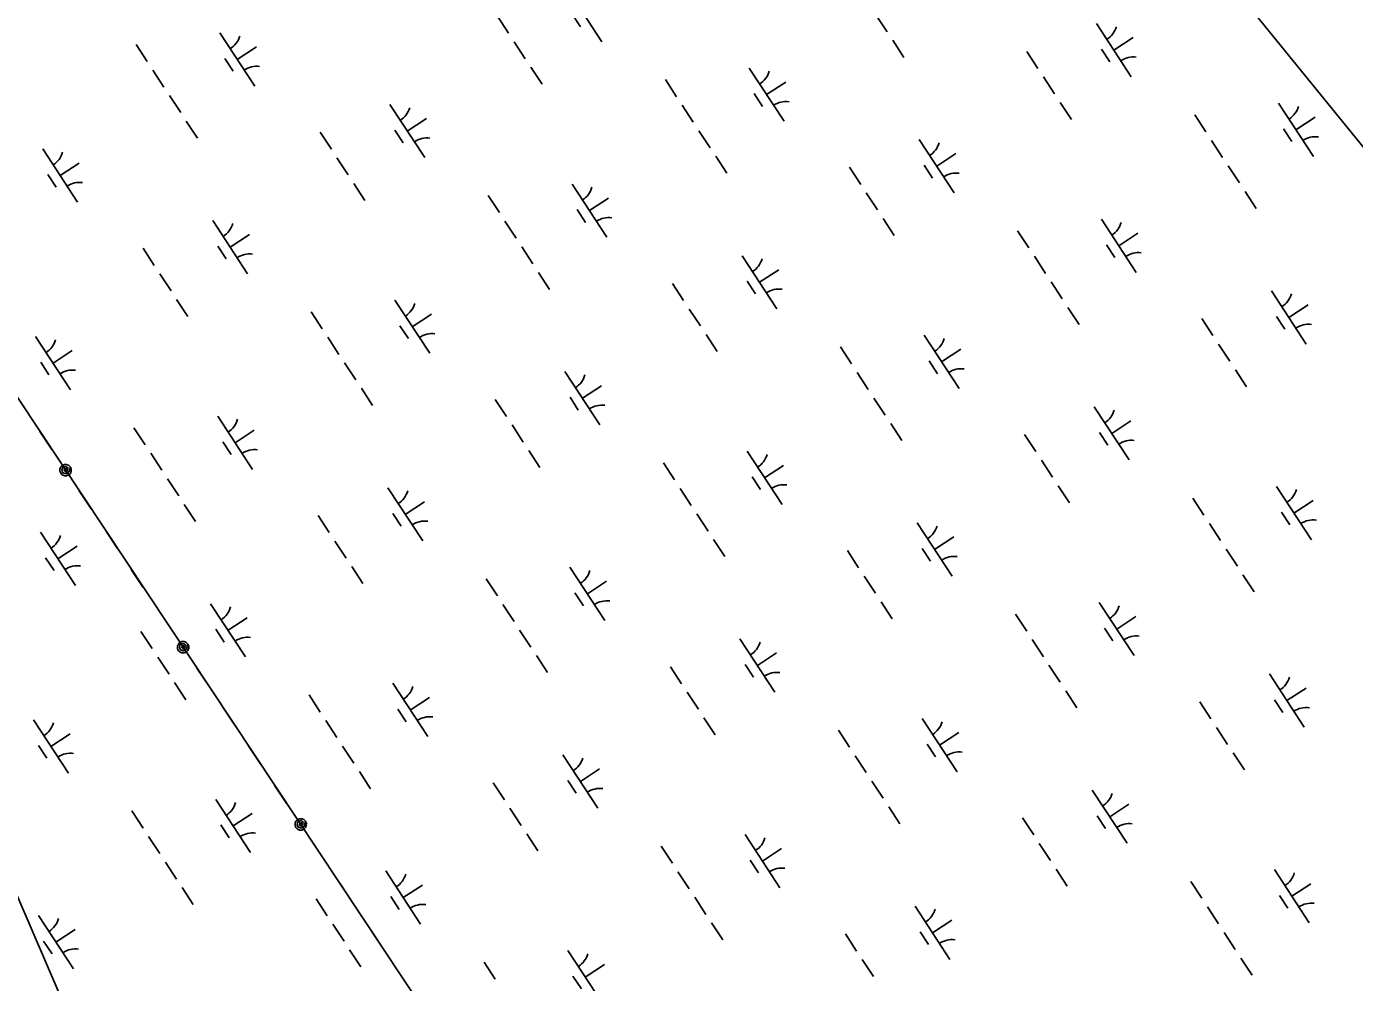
# Model space of a CAD drawing. Extents: x 3945642 to 3966284, y 206476 to 228921.
# Drawn here: x 3960079 to 3961122, y 213405 to 214156 of the extents above; entities that cross this region are included whole.
import ezdxf

# ---------------------------------------------------------------- set-up
doc = ezdxf.new("R2010")
doc.units = 0
doc.layers.add('V-UTIL-LINE', color=7, linetype='Continuous')
doc.layers.add('V-WETL-SWMP', color=7, linetype='Continuous')

msp = doc.modelspace()

# ---------------------------------------------------------------- linework, layer by layer
at = {"layer": 'V-UTIL-LINE'}
for points in [[(3958881.3, 222827.3), (3957109.9, 218327), (3961480.2, 211741.6)], [(3960959.9, 211406.8), (3958349.2, 217477.4), (3962483, 212396.3)], [(3960088.9, 213837.9), (3960098.3, 213823.8)], [(3960109.1, 213807.5), (3960109.7, 213808.9), (3960108.6, 213808.6), (3960108.1, 213807.3), (3960109, 213806.2), (3960110.5, 213807.1), (3960111, 213809.4), (3960109.2, 213810.5), (3960106.9, 213809.7), (3960106.3, 213807.5), (3960107.1, 213805.4), (3960109.4, 213804.7), (3960111.8, 213806.1), (3960112.9, 213810), (3960111.7, 213811.3), (3960110, 213812), (3960108.3, 213812), (3960106.7, 213811.3), (3960105.4, 213810.1), (3960104.7, 213808.4), (3960104.7, 213806.7), (3960105.4, 213805.1), (3960106.6, 213803.8), (3960108.3, 213803.1), (3960110, 213803.1), (3960111.6, 213803.8), (3960112.9, 213805), (3960113.6, 213806.6), (3960113.6, 213808.4), (3960112.9, 213810)], [(3960119.9, 213791.3), (3960129.3, 213777.1)], [(3960140.4, 213760.4), (3960149.8, 213746.3)], [(3960160.8, 213729.6), (3960170.2, 213715.4)], [(3960181.3, 213698.8), (3960190.7, 213684.6)], [(3960201.5, 213668.4), (3960202, 213669.7), (3960200.9, 213669.5), (3960200.4, 213668.2), (3960201.4, 213667.1), (3960202.8, 213667.9), (3960203.3, 213670.2), (3960201.5, 213671.3), (3960199.2, 213670.6), (3960198.6, 213668.4), (3960199.4, 213666.3), (3960201.8, 213665.6), (3960204.1, 213667), (3960205.2, 213670.9), (3960204, 213672.1), (3960202.4, 213672.8), (3960200.6, 213672.8), (3960199, 213672.1), (3960197.8, 213670.9), (3960197.1, 213669.3), (3960197.1, 213667.5), (3960197.7, 213665.9), (3960199, 213664.7), (3960200.6, 213664), (3960202.4, 213664), (3960204, 213664.6), (3960205.2, 213665.9), (3960205.9, 213667.5), (3960205.9, 213669.3), (3960205.2, 213670.9)], [(3960212.3, 213652.1), (3960221.7, 213638)], [(3960232.7, 213621.3), (3960242.1, 213607.1)], [(3960253.2, 213590.5), (3960262.6, 213576.3)], [(3960273.6, 213559.6), (3960283, 213545.5)], [(3960293.8, 213529.2), (3960294.4, 213530.6), (3960293.2, 213530.3), (3960292.8, 213529), (3960293.7, 213527.9), (3960295.2, 213528.8), (3960295.7, 213531.1), (3960293.9, 213532.2), (3960291.6, 213531.4), (3960291, 213529.2), (3960291.8, 213527.1), (3960294.1, 213526.4), (3960296.5, 213527.8), (3960297.6, 213531.7), (3960296.3, 213533), (3960294.7, 213533.7), (3960293, 213533.7), (3960291.3, 213533), (3960290.1, 213531.8), (3960289.4, 213530.1), (3960289.4, 213528.4), (3960290.1, 213526.8), (3960291.3, 213525.5), (3960292.9, 213524.8), (3960294.7, 213524.8), (3960296.3, 213525.5), (3960297.6, 213526.7), (3960298.2, 213528.4), (3960298.3, 213530.1), (3960297.6, 213531.7)], [(3960304.6, 213513), (3960314, 213498.8)], [(3960325.1, 213482.2), (3960334.5, 213468)], [(3960345.5, 213451.3), (3960354.9, 213437.2)], [(3960366, 213420.5), (3960375.4, 213406.3)]]:
    msp.add_lwpolyline(points, dxfattribs=at)
at = {"layer": 'V-WETL-SWMP'}
for p, q in [((3960503, 214186), (3960530.4, 214144.1)), ((3960507, 214165.8), (3960513.6, 214155.8)), ((3960745.7, 214165.3), (3960754.5, 214151.9)), ((3960448.3, 214164.1), (3960457.1, 214150.7)), ((3960918.8, 214158.4), (3960946.2, 214116.5)), ((3960230.3, 214151), (3960257.7, 214109.2)), ((3960461.5, 214144.1), (3960470.2, 214130.7)), ((3960758.9, 214145.2), (3960767.7, 214131.8)), ((3960932.5, 214137.4), (3960947.6, 214147.3)), ((3960164.5, 214141.9), (3960173.3, 214128.5)), ((3960244, 214130.1), (3960259.1, 214140)), ((3960864.1, 214136.5), (3960872.9, 214123.1)), ((3960922.8, 214138.2), (3960929.4, 214128.2)), ((3960234.3, 214130.9), (3960240.8, 214120.9)), ((3960474.6, 214124), (3960483.4, 214110.6)), ((3960646.1, 214123.4), (3960673.5, 214081.6)), ((3960177.7, 214121.8), (3960186.4, 214108.5)), ((3960580.3, 214114.3), (3960589.1, 214100.9)), ((3960659.8, 214102.5), (3960674.9, 214112.4)), ((3960877.3, 214116.4), (3960886, 214103.1)), ((3960650.1, 214103.3), (3960656.6, 214093.3)), ((3960190.8, 214101.8), (3960199.6, 214088.4)), ((3960363.9, 214094.8), (3960391.3, 214053)), ((3960593.5, 214094.2), (3960602.2, 214080.8)), ((3960890.4, 214096.4), (3960899.2, 214083)), ((3961061.9, 214095.8), (3961089.3, 214054)), ((3960204, 214081.7), (3960212.7, 214068.3)), ((3960377.6, 214073.9), (3960392.6, 214083.8)), ((3960996.1, 214086.7), (3961004.9, 214073.3)), ((3961075.6, 214074.9), (3961090.6, 214084.8)), ((3960309.2, 214073), (3960318, 214059.6)), ((3960367.8, 214074.7), (3960374.4, 214064.7)), ((3960606.6, 214074.2), (3960615.4, 214060.8)), ((3961065.8, 214075.7), (3961072.4, 214065.7)), ((3960779.7, 214067.2), (3960807.1, 214025.4)), ((3961009.2, 214066.6), (3961018, 214053.2)), ((3960091.2, 214059.9), (3960118.6, 214018.1)), ((3960322.3, 214052.9), (3960331.1, 214039.5)), ((3960619.8, 214054.1), (3960628.5, 214040.7)), ((3960793.4, 214046.3), (3960808.4, 214056.2)), ((3960095.1, 214039.8), (3960101.7, 214029.7)), ((3960104.9, 214039), (3960119.9, 214048.8)), ((3960725, 214045.4), (3960733.8, 214032)), ((3960783.6, 214047.1), (3960790.2, 214037)), ((3961022.4, 214046.5), (3961031.2, 214033.2)), ((3960335.5, 214032.8), (3960344.3, 214019.4)), ((3960507, 214032.3), (3960534.4, 213990.5)), ((3960441.2, 214023.2), (3960449.9, 214009.8)), ((3960520.7, 214011.4), (3960535.7, 214021.2)), ((3960738.1, 214025.3), (3960746.9, 214011.9)), ((3961035.6, 214026.5), (3961044.3, 214013.1)), ((3960510.9, 214012.2), (3960517.5, 214002.1)), ((3960224.7, 214003.7), (3960252.1, 213961.8)), ((3960454.3, 214003.1), (3960463.1, 213989.7)), ((3960751.3, 214005.2), (3960760.1, 213991.8)), ((3960922.8, 214004.7), (3960950.2, 213962.8)), ((3960238.4, 213982.8), (3960253.5, 213992.6)), ((3960857, 213995.5), (3960865.7, 213982.2)), ((3960936.5, 213983.7), (3960951.5, 213993.6)), ((3960170.1, 213981.8), (3960178.8, 213968.4)), ((3960228.7, 213983.5), (3960235.3, 213973.5)), ((3960467.5, 213983), (3960476.2, 213969.6)), ((3960926.7, 213984.5), (3960933.3, 213974.5)), ((3960640.5, 213976), (3960667.9, 213934.2)), ((3960870.1, 213975.5), (3960878.9, 213962.1)), ((3960183.2, 213961.8), (3960192, 213948.4)), ((3960480.6, 213962.9), (3960489.4, 213949.5)), ((3960644.5, 213955.9), (3960651.1, 213945.9)), ((3960654.2, 213955.1), (3960669.3, 213965)), ((3960585.8, 213954.2), (3960594.6, 213940.8)), ((3960883.3, 213955.4), (3960892, 213942)), ((3961056.3, 213948.4), (3961083.7, 213906.6)), ((3960196.4, 213941.7), (3960205.1, 213928.3)), ((3960367.8, 213941.1), (3960395.2, 213899.3)), ((3960896.4, 213935.3), (3960905.2, 213921.9)), ((3961070, 213927.5), (3961085.1, 213937.4)), ((3960302, 213932), (3960310.8, 213918.6)), ((3960381.5, 213920.2), (3960396.6, 213930.1)), ((3960599, 213934.1), (3960607.8, 213920.8)), ((3961001.6, 213926.6), (3961010.4, 213913.2)), ((3961060.3, 213928.3), (3961066.9, 213918.3)), ((3960371.8, 213921), (3960378.4, 213911)), ((3960612.2, 213914.1), (3960620.9, 213900.7)), ((3960085.6, 213912.5), (3960113, 213870.7)), ((3960315.2, 213911.9), (3960323.9, 213898.5)), ((3960717.8, 213904.4), (3960726.6, 213891)), ((3960783.6, 213913.5), (3960811, 213871.7)), ((3961014.8, 213906.5), (3961023.6, 213893.1)), ((3960099.3, 213891.6), (3960114.4, 213901.5)), ((3960787.6, 213893.4), (3960794.1, 213883.3)), ((3960797.3, 213892.6), (3960812.4, 213902.5)), ((3960089.6, 213892.4), (3960096.1, 213882.4)), ((3960328.3, 213891.8), (3960337.1, 213878.5)), ((3960501.4, 213884.9), (3960528.8, 213843.1)), ((3960731, 213884.3), (3960739.7, 213870.9)), ((3961028, 213886.4), (3961036.7, 213873.1)), ((3960515.1, 213864), (3960530.2, 213873.8)), ((3960341.5, 213871.8), (3960350.2, 213858.4)), ((3960446.7, 213863.1), (3960455.5, 213849.7)), ((3960505.4, 213864.8), (3960511.9, 213854.7)), ((3960744.1, 213864.2), (3960752.9, 213850.8)), ((3960917.2, 213857.3), (3960944.6, 213815.5)), ((3960228.7, 213850), (3960256.1, 213808.1)), ((3960459.9, 213843), (3960468.6, 213829.6)), ((3960757.3, 213844.2), (3960766, 213830.8)), ((3960930.9, 213836.4), (3960946, 213846.2)), ((3960162.9, 213840.8), (3960171.7, 213827.5)), ((3960242.4, 213829.1), (3960257.4, 213838.9)), ((3960862.5, 213835.4), (3960871.3, 213822.1)), ((3960921.2, 213837.2), (3960927.7, 213827.1)), ((3960176, 213820.8), (3960184.8, 213807.4)), ((3960232.6, 213829.9), (3960239.2, 213819.8)), ((3960473, 213822.9), (3960481.8, 213809.5)), ((3960644.5, 213822.4), (3960671.9, 213780.5)), ((3960578.7, 213813.2), (3960587.4, 213799.8)), ((3960658.2, 213801.4), (3960673.2, 213811.3)), ((3960875.7, 213815.4), (3960884.4, 213802)), ((3960189.2, 213800.7), (3960198, 213787.3)), ((3960648.4, 213802.2), (3960655, 213792.2)), ((3960362.3, 213793.7), (3960389.7, 213751.9)), ((3960591.8, 213793.2), (3960600.6, 213779.8)), ((3960888.8, 213795.3), (3960897.6, 213781.9)), ((3961060.3, 213794.7), (3961087.7, 213752.9)), ((3960202.3, 213780.6), (3960211.1, 213767.2)), ((3960376, 213772.8), (3960391, 213782.7)), ((3960994.5, 213785.6), (3961003.2, 213772.2)), ((3961074, 213773.8), (3961089, 213783.7)), ((3960307.6, 213771.9), (3960316.3, 213758.5)), ((3960366.2, 213773.6), (3960372.8, 213763.6)), ((3960605, 213773.1), (3960613.8, 213759.7)), ((3961064.2, 213774.6), (3961070.8, 213764.6)), ((3960089.5, 213758.8), (3960116.9, 213717)), ((3960778.1, 213766.1), (3960805.5, 213724.3)), ((3961007.6, 213765.5), (3961016.4, 213752.2)), ((3960103.2, 213737.9), (3960118.3, 213747.8)), ((3960320.7, 213751.8), (3960329.5, 213738.4)), ((3960618.1, 213753), (3960626.9, 213739.6)), ((3960791.8, 213745.2), (3960806.8, 213755.1)), ((3960093.5, 213738.7), (3960100.1, 213728.7)), ((3960723.4, 213744.3), (3960732.1, 213730.9)), ((3960782, 213746), (3960788.6, 213736)), ((3961020.8, 213745.5), (3961029.6, 213732.1)), ((3960333.9, 213731.8), (3960342.6, 213718.4)), ((3960505.3, 213731.2), (3960532.7, 213689.4)), ((3960439.5, 213722.1), (3960448.3, 213708.7)), ((3960519, 213710.3), (3960534.1, 213720.2)), ((3960736.5, 213724.2), (3960745.3, 213710.8)), ((3961033.9, 213725.4), (3961042.7, 213712)), ((3960509.3, 213711.1), (3960515.9, 213701)), ((3960223.1, 213702.6), (3960250.5, 213660.8)), ((3960452.7, 213702), (3960461.5, 213688.6)), ((3960749.7, 213704.1), (3960758.4, 213690.8)), ((3960921.1, 213703.6), (3960948.5, 213661.8)), ((3960236.8, 213681.7), (3960251.9, 213691.5)), ((3960855.3, 213694.5), (3960864.1, 213681.1)), ((3960934.8, 213682.7), (3960949.9, 213692.5)), ((3960168.4, 213680.8), (3960177.2, 213667.4)), ((3960227.1, 213682.5), (3960233.7, 213672.4)), ((3960465.8, 213681.9), (3960474.6, 213668.5)), ((3960638.9, 213675), (3960666.3, 213633.2)), ((3960868.5, 213674.4), (3960877.3, 213661)), ((3960925.1, 213683.5), (3960931.7, 213673.4)), ((3960652.6, 213654.1), (3960667.7, 213663.9)), ((3960181.6, 213660.7), (3960190.4, 213647.3)), ((3960479, 213661.9), (3960487.8, 213648.5)), ((3960642.9, 213654.9), (3960649.5, 213644.8)), ((3960881.6, 213654.3), (3960890.4, 213640.9)), ((3960584.2, 213653.1), (3960593, 213639.8)), ((3961054.7, 213647.4), (3961082.1, 213605.5)), ((3960194.7, 213640.6), (3960203.5, 213627.2)), ((3960366.2, 213640.1), (3960393.6, 213598.2)), ((3960597.4, 213633.1), (3960606.2, 213619.7)), ((3960894.8, 213634.2), (3960903.6, 213620.9)), ((3961068.4, 213626.5), (3961083.5, 213636.3)), ((3960300.4, 213630.9), (3960309.2, 213617.5)), ((3960379.9, 213619.1), (3960395, 213629)), ((3961000, 213625.5), (3961008.8, 213612.1)), ((3961058.7, 213627.2), (3961065.3, 213617.2)), ((3960370.2, 213619.9), (3960376.7, 213609.9)), ((3960610.5, 213613), (3960619.3, 213599.6)), ((3960782, 213612.4), (3960809.4, 213570.6)), ((3960084, 213611.4), (3960111.4, 213569.6)), ((3960313.6, 213610.9), (3960322.3, 213597.5)), ((3960716.2, 213603.3), (3960725, 213589.9)), ((3960795.7, 213591.5), (3960810.8, 213601.4)), ((3961013.2, 213605.4), (3961021.9, 213592.1)), ((3960087.9, 213591.3), (3960094.5, 213581.3)), ((3960097.7, 213590.5), (3960112.7, 213600.4)), ((3960326.7, 213590.8), (3960335.5, 213577.4)), ((3960786, 213592.3), (3960792.5, 213582.3)), ((3960499.8, 213583.8), (3960527.2, 213542)), ((3960729.4, 213583.2), (3960738.1, 213569.9)), ((3961026.3, 213585.4), (3961035.1, 213572)), ((3960339.9, 213570.7), (3960348.6, 213557.3)), ((3960513.5, 213562.9), (3960528.5, 213572.8)), ((3960445.1, 213562), (3960453.9, 213548.6)), ((3960503.7, 213563.7), (3960510.3, 213553.7)), ((3960742.5, 213563.2), (3960751.3, 213549.8)), ((3960915.6, 213556.2), (3960943, 213514.4)), ((3960161.3, 213539.8), (3960170, 213526.4)), ((3960227.1, 213548.9), (3960254.5, 213507.1)), ((3960458.2, 213541.9), (3960467, 213528.5)), ((3960755.7, 213543.1), (3960764.4, 213529.7)), ((3960929.3, 213535.3), (3960944.3, 213545.2)), ((3960231, 213528.8), (3960237.6, 213518.7)), ((3960240.8, 213528), (3960255.8, 213537.9)), ((3960860.9, 213534.4), (3960869.7, 213521)), ((3960919.5, 213536.1), (3960926.1, 213526.1)), ((3960174.4, 213519.7), (3960183.2, 213506.3)), ((3960471.4, 213521.8), (3960480.2, 213508.5)), ((3960642.9, 213521.3), (3960670.3, 213479.5)), ((3960577.1, 213512.2), (3960585.8, 213498.8)), ((3960656.6, 213500.4), (3960671.6, 213510.2)), ((3960874, 213514.3), (3960882.8, 213500.9)), ((3960187.6, 213499.6), (3960196.3, 213486.2)), ((3960646.8, 213501.2), (3960653.4, 213491.1)), ((3960360.6, 213492.7), (3960388, 213450.9)), ((3960590.2, 213492.1), (3960599, 213478.7)), ((3960887.2, 213494.2), (3960896, 213480.8)), ((3961058.7, 213493.7), (3961086.1, 213451.8)), ((3960200.7, 213479.6), (3960209.5, 213466.2)), ((3960374.3, 213471.8), (3960389.4, 213481.6)), ((3960992.9, 213484.5), (3961001.6, 213471.2)), ((3961072.4, 213472.8), (3961087.4, 213482.6)), ((3960306, 213470.8), (3960314.7, 213457.5)), ((3960364.6, 213472.6), (3960371.2, 213462.5)), ((3960603.4, 213472), (3960612.1, 213458.6)), ((3961062.6, 213473.5), (3961069.2, 213463.5)), ((3960087.9, 213457.8), (3960115.3, 213415.9)), ((3960776.4, 213465.1), (3960803.8, 213423.2)), ((3961006, 213464.5), (3961014.8, 213451.1)), ((3960101.6, 213436.8), (3960116.7, 213446.7)), ((3960319.1, 213450.8), (3960327.9, 213437.4)), ((3960616.5, 213451.9), (3960625.3, 213438.6)), ((3960780.4, 213444.9), (3960787, 213434.9)), ((3960790.1, 213444.1), (3960805.2, 213454)), ((3960091.9, 213437.6), (3960098.5, 213427.6)), ((3960721.8, 213443.2), (3960730.5, 213429.8)), ((3961019.2, 213444.4), (3961027.9, 213431)), ((3960332.3, 213430.7), (3960341, 213417.3)), ((3960503.7, 213430.1), (3960531.1, 213388.3)), ((3961032.3, 213424.3), (3961041.1, 213410.9)), ((3960437.9, 213421), (3960446.7, 213407.6)), ((3960517.4, 213409.2), (3960532.5, 213419.1)), ((3960734.9, 213423.1), (3960743.7, 213409.8)), ((3960507.7, 213410), (3960514.3, 213400))]:
    msp.add_line(p, q, dxfattribs=at)
for centre, start, end in [((3960917.6, 214160.7), 302.4575, 344.0011), ((3960229.1, 214153.4), 302.4575, 344.0011), ((3960259.3, 214107.2), 82.4574, 124.0011), ((3960947.9, 214114.5), 82.4574, 124.0011), ((3960644.9, 214125.7), 302.4575, 344.0011), ((3960362.6, 214097.1), 302.4575, 344.0011), ((3960675.1, 214079.5), 82.4574, 124.0011), ((3961060.7, 214098.1), 302.4575, 344.0011), ((3960392.9, 214050.9), 82.4574, 124.0011), ((3960778.4, 214069.5), 302.4575, 344.0011), ((3961090.9, 214051.9), 82.4574, 124.0011), ((3960089.9, 214062.2), 302.4575, 344.0011), ((3960808.7, 214023.3), 82.4574, 124.0011), ((3960120.2, 214016), 82.4574, 124.0011), ((3960505.7, 214034.6), 302.4575, 344.0011), ((3960223.5, 214006), 302.4575, 344.0011), ((3960536, 213988.4), 82.4574, 124.0011), ((3960921.5, 214007), 302.4575, 344.0011), ((3960253.8, 213959.8), 82.4574, 124.0011), ((3960951.8, 213960.8), 82.4574, 124.0011), ((3960639.3, 213978.4), 302.4575, 344.0011), ((3960669.6, 213932.2), 82.4574, 124.0011), ((3961055.1, 213950.8), 302.4575, 344.0011), ((3960366.6, 213943.4), 302.4575, 344.0011), ((3960396.9, 213897.2), 82.4574, 124.0011), ((3961085.4, 213904.5), 82.4574, 124.0011), ((3960084.4, 213914.8), 302.4575, 344.0011), ((3960782.4, 213915.8), 302.4575, 344.0011), ((3960114.6, 213868.6), 82.4574, 124.0011), ((3960812.6, 213869.6), 82.4574, 124.0011), ((3960500.2, 213887.2), 302.4575, 344.0011), ((3960530.4, 213841), 82.4574, 124.0011), ((3960916, 213859.6), 302.4575, 344.0011), ((3960227.4, 213852.3), 302.4575, 344.0011), ((3960946.2, 213813.4), 82.4574, 124.0011), ((3960257.7, 213806.1), 82.4574, 124.0011), ((3960643.2, 213824.7), 302.4575, 344.0011), ((3960361, 213796.1), 302.4575, 344.0011), ((3960673.5, 213778.5), 82.4574, 124.0011), ((3961059, 213797.1), 302.4575, 344.0011), ((3961089.3, 213750.9), 82.4574, 124.0011), ((3960391.3, 213749.9), 82.4574, 124.0011), ((3960776.8, 213768.5), 302.4575, 344.0011), ((3960088.3, 213761.1), 302.4575, 344.0011), ((3960807.1, 213722.2), 82.4574, 124.0011), ((3960118.6, 213714.9), 82.4574, 124.0011), ((3960504.1, 213733.5), 302.4575, 344.0011), ((3960221.9, 213704.9), 302.4575, 344.0011), ((3960534.4, 213687.3), 82.4574, 124.0011), ((3960919.9, 213705.9), 302.4575, 344.0011), ((3960252.2, 213658.7), 82.4574, 124.0011), ((3960950.2, 213659.7), 82.4574, 124.0011), ((3960637.7, 213677.3), 302.4575, 344.0011), ((3960668, 213631.1), 82.4574, 124.0011), ((3961053.5, 213649.7), 302.4575, 344.0011), ((3960365, 213642.4), 302.4575, 344.0011), ((3960395.2, 213596.2), 82.4574, 124.0011), ((3961083.8, 213603.5), 82.4574, 124.0011), ((3960082.7, 213613.8), 302.4575, 344.0011), ((3960780.8, 213614.8), 302.4575, 344.0011), ((3960113, 213567.6), 82.4574, 124.0011), ((3960498.5, 213586.2), 302.4575, 344.0011), ((3960811, 213568.6), 82.4574, 124.0011), ((3960528.8, 213539.9), 82.4574, 124.0011), ((3960914.3, 213558.5), 302.4575, 344.0011), ((3960225.8, 213551.2), 302.4575, 344.0011), ((3960944.6, 213512.3), 82.4574, 124.0011), ((3960256.1, 213505), 82.4574, 124.0011), ((3960641.6, 213523.6), 302.4575, 344.0011), ((3960359.4, 213495), 302.4575, 344.0011), ((3960671.9, 213477.4), 82.4574, 124.0011), ((3961057.4, 213496), 302.4575, 344.0011), ((3960389.7, 213448.8), 82.4574, 124.0011), ((3961087.7, 213449.8), 82.4574, 124.0011), ((3960086.7, 213460.1), 302.4575, 344.0011), ((3960775.2, 213467.4), 302.4575, 344.0011), ((3960805.5, 213421.2), 82.4574, 124.0011), ((3960117, 213413.9), 82.4574, 124.0011), ((3960502.5, 213432.5), 302.4575, 344.0011)]:
    msp.add_arc(centre, 17.6, start, end, dxfattribs=at)

doc.saveas('drawing.dxf')
